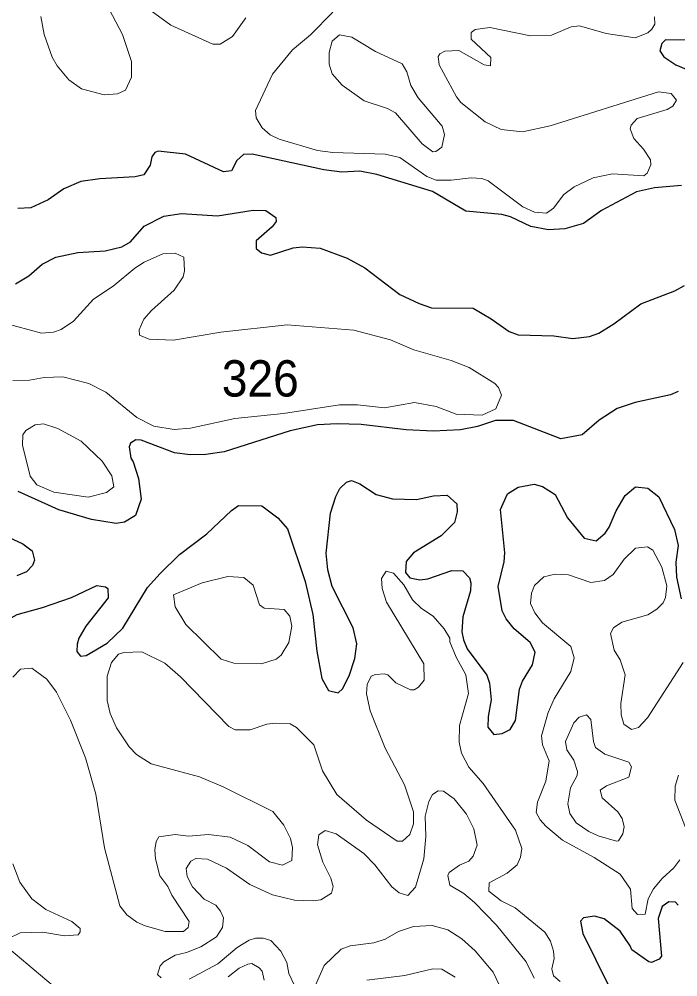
# Model space of a CAD drawing. Extents: x 763.2 to 816.8, y 7896.5 to 7952.7.
# Drawn here: x 802.735 to 805.638, y 7943.248 to 7947.468 of the extents above; entities that cross this region are included whole.
import ezdxf

# ---------------------------------------------------------------- set-up
doc = ezdxf.new("R2010")
doc.units = 0
doc.header["$LTSCALE"] = 0.064
doc.layers.add('1', color=7, linetype='Continuous', lineweight=25)
doc.layers.add('2', color=7, linetype='Continuous', lineweight=13)
doc.layers.add('21', color=7, linetype='Continuous')

msp = doc.modelspace()

# ---------------------------------------------------------------- linework, layer by layer
at = {"layer": '1'}
for points in [[(805.7614, 7947.3759), (805.583, 7947.3774), (805.5676, 7947.3609), (805.558, 7947.3289), (805.5757, 7947.302), (805.629, 7947.267), (805.7482, 7947.2163)], [(805.6536, 7946.7352), (805.5346, 7946.7249), (805.4565, 7946.7071), (805.3009, 7946.6249), (805.2216, 7946.567), (805.1402, 7946.5439), (805.0678, 7946.5394), (804.9898, 7946.554), (804.901, 7946.5965), (804.8625, 7946.6078), (804.7031, 7946.6216), (804.5567, 7946.7085), (804.3112, 7946.7827), (804.2363, 7946.7988), (804.1574, 7946.7941), (804.0778, 7946.8041), (803.7622, 7946.8729), (803.7231, 7946.8722), (803.6941, 7946.8448), (803.6712, 7946.7996), (803.6356, 7946.7958), (803.4679, 7946.8726), (803.3475, 7946.8857), (803.332, 7946.8804), (803.3191, 7946.8619), (803.3121, 7946.8247), (803.2837, 7946.7824), (803.2462, 7946.7727), (803.0909, 7946.7646), (803.0072, 7946.7519), (802.9315, 7946.72), (802.8624, 7946.6715), (802.7859, 7946.6363), (802.7283, 7946.6331)], [(802.7188, 7946.3012), (802.7768, 7946.3372), (802.8361, 7946.388), (802.8964, 7946.4188), (802.9931, 7946.4404), (803.1139, 7946.4474), (803.1879, 7946.4643), (803.2255, 7946.487), (803.2864, 7946.5556), (803.3726, 7946.6002), (803.4507, 7946.6116), (803.6085, 7946.6018), (803.7663, 7946.6263), (803.8227, 7946.6242), (803.8658, 7946.5939), (803.8679, 7946.5761), (803.8499, 7946.5525), (803.7799, 7946.4917), (803.7795, 7946.458), (803.8022, 7946.4376), (803.8428, 7946.4279), (803.943, 7946.4602), (803.9825, 7946.4652), (804.0613, 7946.4589), (804.1804, 7946.4144), (804.2586, 7946.372), (804.4124, 7946.2553), (804.4985, 7946.2143), (804.5526, 7946.1959), (804.7359, 7946.1939), (804.8154, 7946.1477), (804.8944, 7946.092), (804.9339, 7946.0775), (805.0908, 7946.0725), (805.1751, 7946.0613)], [(805.1751, 7946.0613), (805.2486, 7946.0693), (805.2897, 7946.0849), (805.3565, 7946.1247), (805.4755, 7946.2139), (805.6252, 7946.2702)], [(805.6252, 7946.2702), (805.6675, 7946.2938)], [(805.64, 7945.8267), (805.6052, 7945.8125), (805.4499, 7945.7785), (805.3703, 7945.752), (805.2914, 7945.7011), (805.2167, 7945.6363), (805.1221, 7945.6192), (804.9141, 7945.6991), (804.8346, 7945.6994), (804.7549, 7945.6731), (804.6799, 7945.6589), (804.5592, 7945.6519), (804.4408, 7945.6584), (804.2429, 7945.6816), (804.1362, 7945.6848), (804.0497, 7945.6798), (803.9299, 7945.6533), (803.638, 7945.5619), (803.558, 7945.5499), (803.4882, 7945.548), (803.4199, 7945.5575), (803.2731, 7945.6123), (803.2488, 7945.6137), (803.2254, 7945.6002), (803.2193, 7945.5828), (803.2269, 7945.5333), (803.2374, 7945.5172), (803.2601, 7945.4441), (803.2729, 7945.3536), (803.2473, 7945.2813), (803.1983, 7945.2513), (803.1622, 7945.2461), (803.0538, 7945.2638), (802.9101, 7945.3062), (802.7309, 7945.3872)], [(803.1147, 7944.9667), (803.1252, 7944.9592), (803.1277, 7944.9176), (803.0289, 7944.794), (802.9971, 7944.7404), (802.9903, 7944.7142), (802.9892, 7944.6814), (803.0045, 7944.6609), (803.0297, 7944.6646), (803.1233, 7944.7178), (803.1916, 7944.7845), (803.3006, 7944.963), (803.3557, 7945.026), (803.442, 7945.109), (803.5624, 7945.2), (803.671, 7945.3034), (803.7014, 7945.3243), (803.8049, 7945.323), (803.8747, 7945.2705), (803.9175, 7945.2222), (803.9957, 7944.9896), (804.0289, 7944.8441), (804.0461, 7944.6828), (804.0682, 7944.5623), (804.0984, 7944.5099), (804.1402, 7944.5001), (804.1594, 7944.5169), (804.1899, 7944.5748), (804.2144, 7944.6511), (804.223, 7944.7154), (804.2074, 7944.7855), (804.115, 7944.9676), (804.0949, 7945.0422), (804.0885, 7945.1145), (804.1076, 7945.2906), (804.1304, 7945.3643), (804.1483, 7945.4004), (804.1772, 7945.4282), (804.2001, 7945.4346), (804.2356, 7945.4204), (804.3087, 7945.3742), (804.3802, 7945.3546), (804.4863, 7945.351), (804.561, 7945.3674), (804.6207, 7945.3706), (804.6633, 7945.3324), (804.6651, 7945.2969), (804.6538, 7945.2499), (804.5953, 7945.1919), (804.4725, 7945.1171), (804.44, 7945.0777), (804.4371, 7945.0295), (804.4561, 7945.0064), (804.5009, 7944.9979), (804.5361, 7945.0013), (804.6422, 7945.0387), (804.6903, 7945.0366), (804.7195, 7945.0067), (804.7259, 7944.9839), (804.7243, 7944.9486), (804.691, 7944.835), (804.6866, 7944.7685), (804.6928, 7944.7333), (804.7089, 7944.694), (804.7962, 7944.5777), (804.8079, 7944.5416), (804.8146, 7944.4686), (804.8016, 7944.3956), (804.8005, 7944.3481), (804.8276, 7944.3162), (804.864, 7944.3208), (804.8983, 7944.3374), (804.9224, 7944.3782), (804.9402, 7944.5163), (804.9531, 7944.5514), (804.9971, 7944.6231), (805.0097, 7944.6786), (804.9868, 7944.722), (804.9167, 7944.7809), (804.8813, 7944.8259), (804.8637, 7944.8614), (804.8462, 7944.9682), (804.8723, 7945.0766), (804.8756, 7945.1171), (804.8559, 7945.307), (804.8868, 7945.3767), (804.9339, 7945.4055), (805.0046, 7945.4183), (805.0422, 7945.4082), (805.0975, 7945.3733), (805.1518, 7945.2713), (805.2249, 7945.1817), (805.2775, 7945.1689), (805.3171, 7945.2027), (805.3353, 7945.2289)], [(805.3353, 7945.2289), (805.3657, 7945.3008), (805.4064, 7945.3692), (805.4509, 7945.4068), (805.5056, 7945.4016), (805.5543, 7945.3633)], [(805.5543, 7945.3633), (805.6238, 7945.2197), (805.6396, 7945.149), (805.6299, 7945.0759), (805.6326, 7945.0093), (805.6522, 7944.9145)], [(802.4643, 7945.2889), (802.7512, 7945.1567), (802.7927, 7945.1246), (802.8028, 7945.0838), (802.7935, 7945.0607), (802.7675, 7945.0329), (802.7249, 7945.0145)], [(802.6625, 7944.8091), (802.7261, 7944.8441), (802.8377, 7944.875), (802.9649, 7944.9196), (803.0776, 7944.9725), (803.1147, 7944.9667)], [(805.6396, 7943.5646), (805.6284, 7943.5779), (805.599, 7943.5785), (805.5693, 7943.5579), (805.5511, 7943.5048), (805.5656, 7943.3396), (805.5558, 7943.3257), (805.5215, 7943.3118), (805.5104, 7943.3141), (805.4347, 7943.367), (805.4286, 7943.3849), (805.3837, 7943.449), (805.3134, 7943.5035), (805.2709, 7943.5153), (805.2225, 7943.5084), (805.2092, 7943.494), (805.2193, 7943.4391), (805.3304, 7943.2137)]]:
    msp.add_lwpolyline(points, dxfattribs=at)
at = {"layer": '2'}
for points in [[(803.2682, 7947.5401), (803.4034, 7947.4408), (803.5881, 7947.3582), (803.6204, 7947.3578), (803.6754, 7947.391), (803.7344, 7947.474)], [(802.8296, 7947.4797), (802.8445, 7947.3999), (802.8798, 7947.3008), (802.9019, 7947.2625), (802.954, 7947.2005), (803.0097, 7947.161), (803.1096, 7947.1342), (803.1687, 7947.1394), (803.2033, 7947.1548), (803.2302, 7947.2117), (803.2303, 7947.2814), (803.1909, 7947.4005), (803.132, 7947.5119)], [(804.1176, 7947.4988), (804.019, 7947.3986), (803.9394, 7947.332), (803.8514, 7947.2257), (803.7765, 7947.0659), (803.7793, 7947.0336), (803.8052, 7946.9885), (803.8406, 7946.9585), (803.8814, 7946.9387), (804.0496, 7946.8893), (804.1179, 7946.8796), (804.348, 7946.8729), (804.412, 7946.8579), (804.5315, 7946.7747), (804.5725, 7946.7584), (804.6388, 7946.758), (804.7278, 7946.7693), (804.7743, 7946.7654), (804.8027, 7946.7548), (804.9551, 7946.6409), (805.0061, 7946.6181), (805.0589, 7946.6134), (805.0895, 7946.6354), (805.1358, 7946.6955), (805.1817, 7946.7295), (805.2652, 7946.7692), (805.3498, 7946.7857), (805.4888, 7946.7777), (805.5032, 7946.7895), (805.5196, 7946.8254), (805.5179, 7946.8482), (805.4869, 7946.8943), (805.4436, 7946.9417), (805.4281, 7946.9848), (805.4321, 7947.001), (805.4591, 7947.0305), (805.5917, 7947.0693), (805.6163, 7947.0846), (805.6329, 7947.1113), (805.6085, 7947.1406), (805.5529, 7947.147), (805.076, 7946.9975), (804.9535, 7946.9716), (804.8594, 7946.9821), (804.7892, 7947.0156)], [(804.5884, 7947.3147), (804.611, 7947.3267), (804.6722, 7947.3298), (804.7847, 7947.2662), (804.8125, 7947.2625), (804.8138, 7947.2994), (804.7275, 7947.3803), (804.7264, 7947.4084), (804.7443, 7947.4217), (804.81, 7947.4317), (804.9884, 7947.3947), (805.0809, 7947.3973), (805.1684, 7947.4344), (805.204, 7947.4381), (805.3219, 7947.4045), (805.4507, 7947.3856), (805.5055, 7947.4075), (805.5241, 7947.4234), (805.536, 7947.4456), (805.5345, 7947.4785)], [(804.7892, 7947.0156), (804.6822, 7947.1009), (804.6631, 7947.1253), (804.5856, 7947.2668), (804.5816, 7947.3028), (804.5884, 7947.3147)], [(802.6698, 7946.128), (802.8335, 7946.0841), (802.8853, 7946.0891), (802.9202, 7946.1), (802.974, 7946.137), (803.0627, 7946.2336), (803.1485, 7946.2909), (803.2442, 7946.3704), (803.2858, 7946.3976), (803.3686, 7946.434), (803.4216, 7946.4368), (803.46, 7946.4195), (803.4638, 7946.3594), (803.4575, 7946.3332), (803.4183, 7946.2736), (803.3181, 7946.1848), (803.2849, 7946.1465), (803.2632, 7946.0993), (803.2658, 7946.0755), (803.3076, 7946.0575), (803.4145, 7946.0529), (803.6241, 7946.0894), (803.9167, 7946.1203), (804.2094, 7946.0972), (804.3722, 7946.0552), (804.4743, 7946.0113), (804.6392, 7945.9646), (804.7188, 7945.933), (804.8317, 7945.8631), (804.8477, 7945.8443), (804.8605, 7945.8107), (804.8365, 7945.7515), (804.776, 7945.7228), (804.661, 7945.7274), (804.5735, 7945.7606), (804.4776, 7945.7783), (804.3454, 7945.7554), (804.2264, 7945.7685), (804.1468, 7945.7685), (803.8997, 7945.7306), (803.6852, 7945.7089), (803.4905, 7945.6664), (803.4182, 7945.6605), (803.3277, 7945.6744), (803.2536, 7945.7127), (803.116, 7945.824), (803.0418, 7945.8628), (802.9275, 7945.8918), (802.8446, 7945.8884), (802.7809, 7945.8772), (802.7062, 7945.8752)], [(805.6614, 7944.6339), (805.5045, 7944.3892), (805.4645, 7944.3465), (805.4335, 7944.3374), (805.4004, 7944.3615), (805.3885, 7944.4029), (805.3871, 7944.4526), (805.4064, 7944.5796), (805.3836, 7944.6455), (805.3567, 7944.6869), (805.3407, 7944.7605), (805.3552, 7944.7855), (805.391, 7944.8114), (805.5064, 7944.8439), (805.546, 7944.8686), (805.5737, 7944.8963), (805.5839, 7944.9196), (805.59, 7944.9705), (805.5674, 7945.0536), (805.5282, 7945.1286), (805.505, 7945.1425), (805.4514, 7945.1373), (805.4019, 7945.0886), (805.3525, 7945.0214), (805.3144, 7944.9946), (805.2552, 7944.9863), (805.156, 7945.0192), (805.0974, 7945.0224), (805.0472, 7945.0109), (805.0063, 7944.9725), (804.9925, 7944.9393), (804.9891, 7944.8928), (805.0073, 7944.8522), (805.0421, 7944.8082), (805.1659, 7944.7037)], [(804.3475, 7944.2562), (804.2818, 7944.4207), (804.2659, 7944.4956), (804.2684, 7944.5366), (804.287, 7944.5726), (804.306, 7944.5804), (804.3451, 7944.5835), (804.3594, 7944.5786), (804.3957, 7944.5443), (804.4592, 7944.5133), (804.4759, 7944.5132), (804.4943, 7944.5246), (804.5194, 7944.555), (804.5189, 7944.6271), (804.3545, 7944.8998), (804.3347, 7944.959), (804.3318, 7945.0037), (804.3528, 7945.0351), (804.3842, 7945.0273), (804.4301, 7944.9748), (804.4682, 7944.9087), (804.5085, 7944.8717), (804.5596, 7944.8373), (804.6084, 7944.7821), (804.6336, 7944.7399), (804.6328, 7944.7246), (804.6613, 7944.657), (804.7041, 7944.5784), (804.7157, 7944.4962), (804.6759, 7944.356), (804.6735, 7944.2819), (804.6845, 7944.2333), (804.7171, 7944.1718), (804.7803, 7944.0999), (804.9227, 7943.8941), (804.9511, 7943.8141), (804.9447, 7943.7757), (804.93, 7943.7411), (804.8865, 7943.7057), (804.8059, 7943.662), (804.805, 7943.6262), (804.8587, 7943.5825), (804.9205, 7943.5528), (805.0517, 7943.4457), (805.0769, 7943.4053), (805.0907, 7943.3609), (805.0925, 7943.3287), (805.0826, 7943.2831), (805.0898, 7943.2521), (805.1196, 7943.228)], [(803.7432, 7943.8276), (803.8383, 7943.7555), (803.8953, 7943.7408), (803.937, 7943.7608), (803.9402, 7943.8185), (803.9303, 7943.8578), (803.901, 7943.9164), (803.8533, 7943.9769), (803.6342, 7944.0859), (803.5302, 7944.1298), (803.3166, 7944.1873), (803.2525, 7944.2283), (803.2202, 7944.2621), (803.1642, 7944.345), (803.1355, 7944.4089), (803.1221, 7944.466), (803.1225, 7944.5727), (803.1422, 7944.6335), (803.1728, 7944.6702), (803.1958, 7944.6773), (803.2755, 7944.6805), (803.3772, 7944.6304), (803.4462, 7944.5699), (803.659, 7944.3508), (803.6865, 7944.3362), (803.7525, 7944.3373), (803.8261, 7944.3618), (803.8634, 7944.3666), (803.9296, 7944.3634), (803.9574, 7944.3466), (804.0339, 7944.2709), (804.0722, 7944.1557), (804.1344, 7944.0512), (804.2653, 7943.9382), (804.4016, 7943.846), (804.4246, 7943.846), (804.4562, 7943.8756), (804.4727, 7943.9223), (804.4729, 7943.9748), (804.4331, 7944.0945), (804.3475, 7944.2562)], [(805.1659, 7944.7037), (805.1811, 7944.6542), (805.166, 7944.5929), (805.0929, 7944.4725), (805.0663, 7944.4127), (805.0371, 7944.3098)], [(802.7062, 7944.5691), (802.74, 7944.6034), (802.7898, 7944.608), (802.8562, 7944.5601), (802.8989, 7944.5024), (802.9615, 7944.3785), (803.0265, 7944.2128), (803.0729, 7944.0538), (803.1109, 7943.8164), (803.1781, 7943.5616), (803.2097, 7943.5216), (803.2539, 7943.4895), (803.2896, 7943.4727), (803.3778, 7943.4483), (803.4593, 7943.4477), (803.4796, 7943.4657), (803.4835, 7943.4914), (803.408, 7943.6075), (803.3898, 7943.6468), (803.3553, 7943.6935), (803.3359, 7943.7679), (803.3324, 7943.8079), (803.3392, 7943.8441), (803.3503, 7943.8647)], [(805.0371, 7944.3098), (805.0419, 7944.2708), (805.0709, 7944.2005), (805.0563, 7944.1103), (805.02, 7944.0176), (805.0139, 7943.9725), (805.0316, 7943.9399), (805.0558, 7943.912), (805.129, 7943.85), (805.2697, 7943.7742), (805.3845, 7943.7), (805.4287, 7943.6351), (805.4374, 7943.5493), (805.4602, 7943.5225), (805.4935, 7943.5247), (805.507, 7943.5916), (805.531, 7943.6364), (805.5697, 7943.6819), (805.6204, 7943.7279), (805.6466, 7943.7642)], [(805.6725, 7943.9065), (805.625, 7944.0264), (805.6258, 7944.0884), (805.6414, 7944.1362)], [(804.0299, 7943.5828), (804.0647, 7943.5876), (804.1116, 7943.6168), (804.1193, 7943.6462), (804.108, 7943.683), (804.0731, 7943.7534), (804.0493, 7943.8295), (804.0556, 7943.874), (804.0828, 7943.8931), (804.1317, 7943.8781), (804.2538, 7943.7922), (804.302, 7943.7422), (804.3772, 7943.6443), (804.4092, 7943.6183), (804.4481, 7943.606), (804.4817, 7943.6433), (804.5187, 7943.7679), (804.5269, 7943.8665), (804.5247, 7943.9569), (804.5403, 7944.021), (804.5565, 7944.052), (804.5814, 7944.0679), (804.6054, 7944.0669), (804.652, 7944.033), (804.7071, 7943.9653), (804.739, 7943.8999), (804.7537, 7943.8281), (804.7364, 7943.7794), (804.7162, 7943.7586), (804.6755, 7943.7398), (804.6305, 7943.7087), (804.6242, 7943.6948), (804.6331, 7943.6529), (804.6943, 7943.6148), (804.7423, 7943.5761), (804.8393, 7943.4759), (804.9691, 7943.3149), (805.0052, 7943.243)], [(803.3503, 7943.8647), (803.423, 7943.8752), (803.4814, 7943.8687), (803.5697, 7943.8751), (803.6643, 7943.8638), (803.7432, 7943.8276)], [(802.6854, 7943.4151), (802.7396, 7943.4419), (802.8387, 7943.4447), (802.9347, 7943.4283), (802.9954, 7943.4337), (803.0037, 7943.4461), (803.0033, 7943.4607), (802.9664, 7943.4919), (802.8526, 7943.545), (802.7898, 7943.5917), (802.7378, 7943.666), (802.7075, 7943.7461)], [(803.361, 7943.2433), (803.3444, 7943.2591), (803.3559, 7943.2975), (803.3723, 7943.3139), (803.4223, 7943.3435), (803.4724, 7943.3555), (803.5349, 7943.3801), (803.6041, 7943.4242), (803.6315, 7943.4658), (803.6352, 7943.5078), (803.6216, 7943.5383), (803.6012, 7943.5634), (803.5505, 7943.5912), (803.4993, 7943.6447), (803.4745, 7943.6908), (803.4705, 7943.7256), (803.4918, 7943.7584), (803.5137, 7943.7699), (803.5651, 7943.7669), (803.6479, 7943.7274), (803.7511, 7943.6546)], [(803.7511, 7943.6546), (803.8511, 7943.6093), (803.948, 7943.5864), (804.0299, 7943.5828)], [(804.8507, 7943.2136), (804.8242, 7943.2693), (804.7452, 7943.363), (804.6865, 7943.4151), (804.6235, 7943.4548), (804.5545, 7943.4743), (804.4723, 7943.4708), (804.4072, 7943.448), (804.348, 7943.4136), (804.2981, 7943.3987), (804.1942, 7943.3856), (804.1542, 7943.3707), (804.0797, 7943.2979), (804.0405, 7943.2116)], [(803.9481, 7943.2103), (803.9236, 7943.2637), (803.9143, 7943.311), (803.8887, 7943.3621), (803.8434, 7943.4084), (803.8104, 7943.4183), (803.7768, 7943.4184), (803.7483, 7943.4101), (803.6951, 7943.3782), (803.6101, 7943.3051), (803.4842, 7943.238)], [(802.8841, 7943.209), (802.6897, 7943.3734)], [(803.8153, 7943.2334), (803.8052, 7943.273), (803.7925, 7943.2885), (803.7599, 7943.3065), (803.7426, 7943.3047), (803.7039, 7943.2869), (803.6566, 7943.248)], [(804.657, 7943.2474), (804.5978, 7943.2819), (804.5584, 7943.2836), (804.4349, 7943.2543), (804.2667, 7943.2342)]]:
    msp.add_lwpolyline(points, dxfattribs=at)
for points in [[(804.2561, 7947.108), (804.1591, 7947.177), (804.1145, 7947.2275), (804.1016, 7947.2697), (804.1015, 7947.3205), (804.1148, 7947.3708), (804.146, 7947.3988), (804.2013, 7947.388), (804.305, 7947.325), (804.4234, 7947.2704), (804.4438, 7947.2352), (804.4607, 7947.175), (804.4934, 7947.1207), (804.599, 7946.9968), (804.6092, 7946.9595), (804.5976, 7946.9032), (804.5718, 7946.8843), (804.5581, 7946.8832), (804.5109, 7946.9188), (804.3931, 7947.0544), (804.3581, 7947.0739)], [(803.0388, 7945.3612), (803.1199, 7945.3817), (803.1515, 7945.4077), (803.1436, 7945.4551), (803.1012, 7945.5199), (803.0082, 7945.6083), (802.9057, 7945.6648), (802.8415, 7945.6843), (802.8053, 7945.6808), (802.7639, 7945.655), (802.7507, 7945.6358), (802.7493, 7945.5913), (802.7835, 7945.4547), (802.8119, 7945.4163), (802.888, 7945.3842)], [(803.9023, 7944.8673), (803.815, 7944.8729), (803.7935, 7944.8872), (803.7667, 7944.9736), (803.7249, 7945.0083), (803.6546, 7945.0125), (803.5418, 7944.9838), (803.4146, 7944.932), (803.4216, 7944.879), (803.47, 7944.8011), (803.6244, 7944.6478), (803.6803, 7944.6304), (803.8023, 7944.6281), (803.8677, 7944.6477), (803.889, 7944.6654), (803.9238, 7944.7218), (803.937, 7944.7933), (803.9273, 7944.8376)], [(805.3733, 7943.976), (805.305, 7944.0366), (805.2951, 7944.0706), (805.323, 7944.0898), (805.4214, 7944.1277), (805.434, 7944.173), (805.4216, 7944.1945), (805.3157, 7944.2297), (805.2758, 7944.2589), (805.2656, 7944.2856), (805.2552, 7944.3821), (805.2353, 7944.4024), (805.2025, 7944.3928), (805.1793, 7944.3677), (805.1435, 7944.2845), (805.1482, 7944.249), (805.1796, 7944.2024), (805.1958, 7944.153), (805.1939, 7944.1353), (805.165, 7944.0808), (805.1525, 7944.0106), (805.1613, 7943.9683), (805.19, 7943.9275), (805.2457, 7943.8885), (805.2875, 7943.869), (805.3681, 7943.8459), (805.3771, 7943.8482), (805.3961, 7943.8783), (805.4013, 7943.9085), (805.3932, 7943.9459)]]:
    msp.add_lwpolyline(points, close=True, dxfattribs=at)

# ---------------------------------------------------------------- texts
at = {"layer": '21', "width": 0.95}
msp.add_text('326', height=0.16, dxfattribs=at).set_placement((803.628, 7945.8051))

doc.saveas('drawing.dxf')
